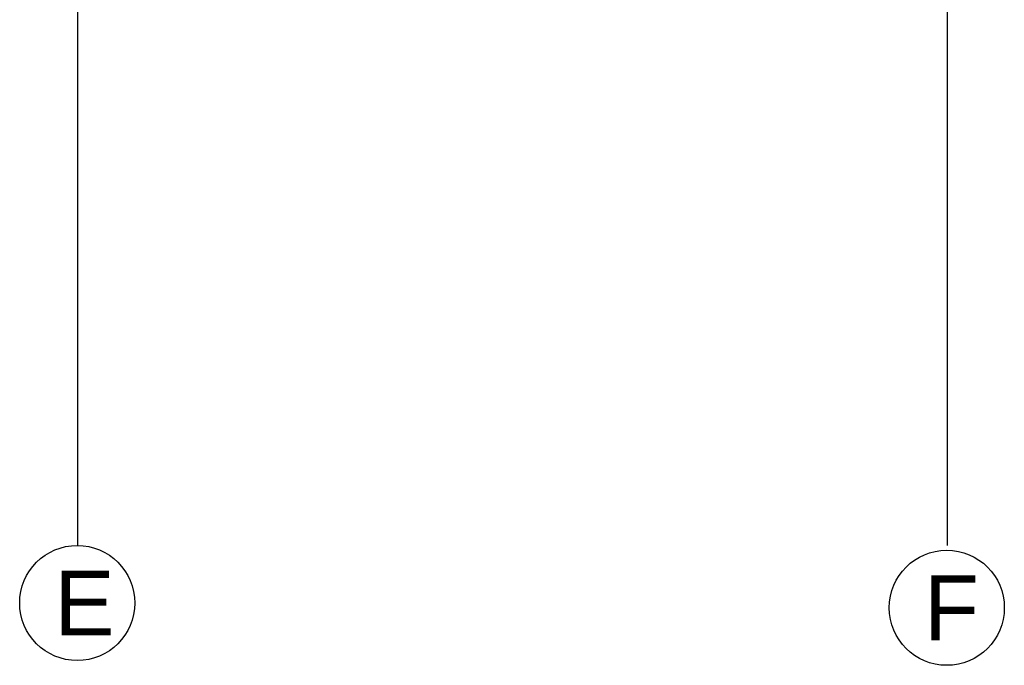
# Model space of a CAD drawing. Header units: millimetres. Extents: x -7023 to 53801, y 9849 to 33561.
# Tile 335 of 537: x 16468 to 16848, y 25924 to 26174. Entities that reach past the tile are written whole.
import ezdxf

# ---------------------------------------------------------------- set-up
doc = ezdxf.new("R2010")
doc.units = ezdxf.units.MM
doc.layers.add('.IE_podklad', color=252, linetype='Continuous')
doc.styles.get("Standard").update_dxf_attribs({"font": 'arial.ttf'})

msp = doc.modelspace()

# ---------------------------------------------------------------- linework, layer by layer
at = {"layer": '.IE_podklad', "ltscale": 30}
for p, q in [((16490.26, 28059.67), (16490.26, 25970.4)), ((16826.26, 28057.84), (16826.26, 25970.4))]:
    msp.add_line(p, q, dxfattribs=at)
at = {"layer": '.IE_podklad', "linetype": 'Continuous'}
for centre in [(16490.15, 25948.16), (16826.15, 25946.33)]:
    msp.add_circle(centre, 22.24, dxfattribs=at)

# ---------------------------------------------------------------- texts
at = {"layer": '.IE_podklad', "char_height": 25, "attachment_point": 1}
for s, insert, width in [('E', (16481.25, 25960.63), 28.9139), ('E', (16481.28, 25960.63), 492.1163), ('F', (16817.28, 25958.79), 492.1163)]:
    msp.add_mtext(s, dxfattribs=dict(at, insert=insert, width=width))

doc.saveas('drawing.dxf')
